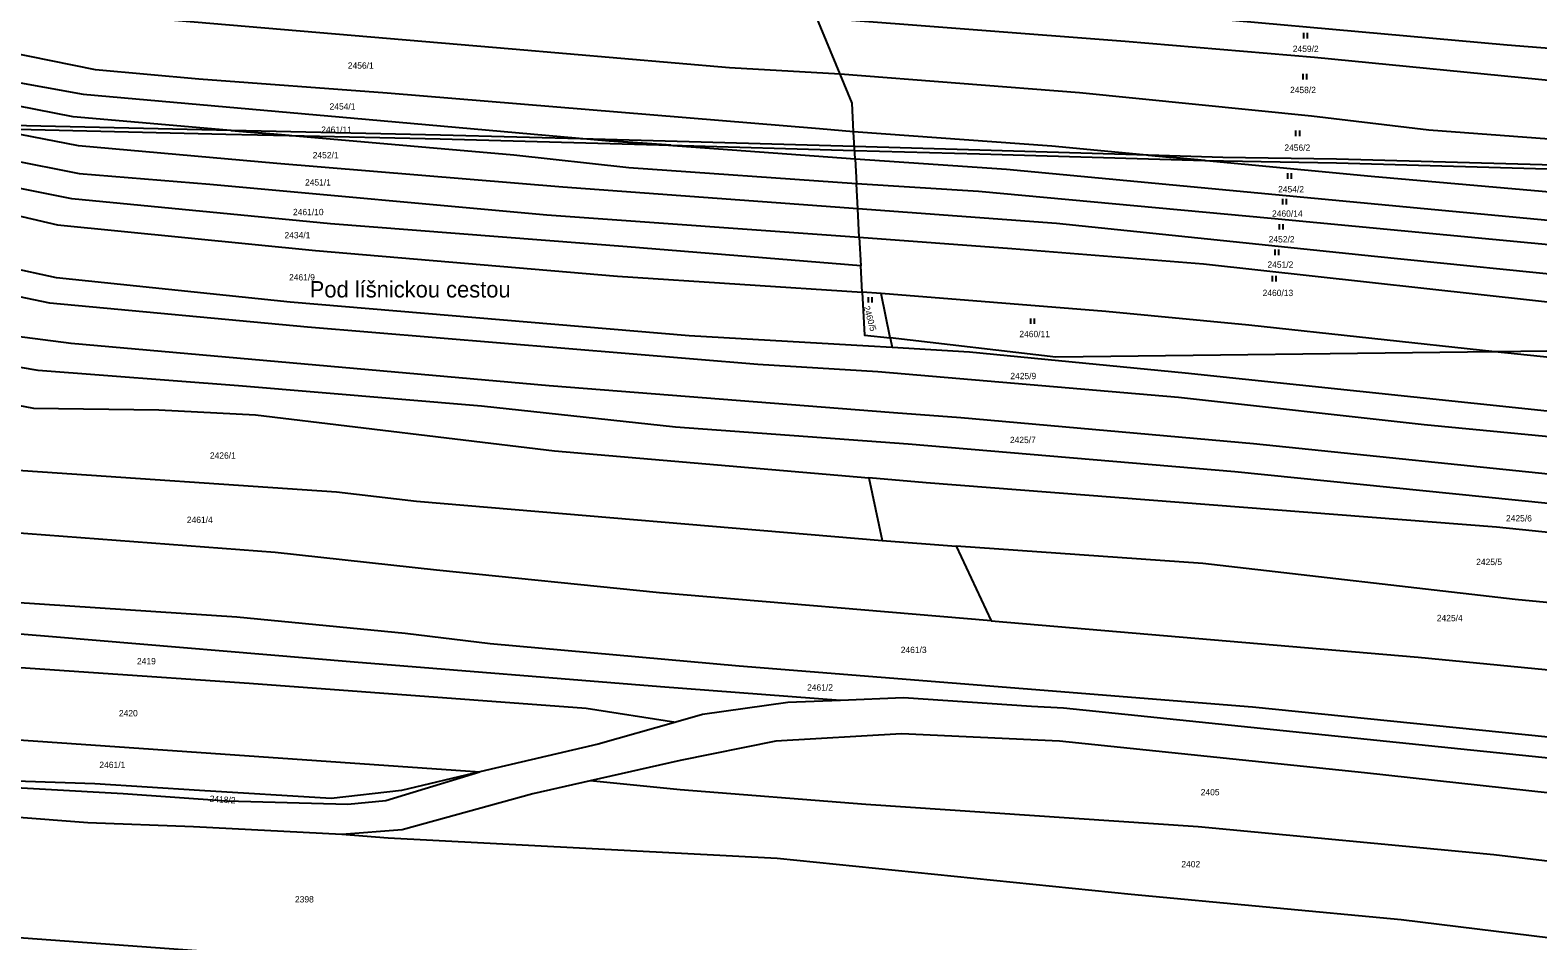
# Model space of a CAD drawing. Extents: x -776734 to -748832, y -1118122 to -976986.
# Drawn here: x -754328.8 to -753923.8, y -1115665 to -1115420.3 of the extents above; entities that cross this region are included whole.
import ezdxf

# ---------------------------------------------------------------- set-up
doc = ezdxf.new("R2010")
doc.units = 0
for name, color, linetype in [('KM_Hranice parcel', 7, 'Continuous'), ('KM_Parcelní čísla', 7, 'Continuous'), ('KM_Pop  PČ popisy', 7, 'Continuous'), ('KM_Věcná břemena k části', 7, 'Continuous'), ('KM_Značky kultur', 7, 'Continuous')]:
    doc.layers.add(name, color=color, linetype=linetype)

msp = doc.modelspace()

# ---------------------------------------------------------------- linework, layer by layer
at = {"layer": 'KM_Hranice parcel'}
for p, q in [((-754111.28, -1115432.2), (-754117.54, -1115417.07)), ((-754107.25, -1115454.86), (-754107.64, -1115447.67)), ((-754107.25, -1115454.86), (-754106.89, -1115461.6)), ((-754106.53, -1115468.36), (-754106.89, -1115461.6)), ((-754106.12, -1115475.95), (-754106.53, -1115468.36)), ((-754106.12, -1115475.95), (-754105.7, -1115483.64)), ((-754105.32, -1115490.75), (-754105.7, -1115483.64)), ((-754100.2, -1115491.12), (-754105.32, -1115490.75)), ((-754097.83, -1115503.03), (-754100.2, -1115491.12)), ((-754097.83, -1115503.03), (-754097.31, -1115505.62)), ((-754103.51, -1115540.58), (-754099.98, -1115557.4)), ((-754099.98, -1115557.4), (-754080.11, -1115558.95)), ((-754080.11, -1115558.95), (-754070.67, -1115579.04))]:
    msp.add_line(p, q, dxfattribs=at)
for points in [[(-754111.28, -1115432.2), (-754141.01, -1115430.44), (-754199.34, -1115425.46), (-754303.76, -1115416.6), (-754331.96, -1115411.53), (-754346.68, -1115406.37)], [(-753867.75, -1115429.51), (-753932.1, -1115424.36), (-754045.93, -1115414.18), (-754121.47, -1115407.57)], [(-753859.96, -1115438.29), (-753918.25, -1115434.09), (-753983.88, -1115427.69), (-754034.7, -1115423.42), (-754117.54, -1115417.07)], [(-754107.64, -1115447.67), (-754116.77, -1115446.87), (-754232.94, -1115437.29), (-754283.54, -1115433.53), (-754311.3, -1115431.02), (-754340.95, -1115424.97), (-754353.18, -1115420.81)], [(-754356.08, -1115427.25), (-754346.83, -1115431.7), (-754314.63, -1115437.5), (-754234.69, -1115444.57), (-754173.33, -1115450.04), (-754107.25, -1115454.86)], [(-754106.89, -1115461.6), (-754168.04, -1115457.31), (-754198.91, -1115453.89), (-754282.22, -1115446.69), (-754317.28, -1115443.6), (-754347.88, -1115437.65), (-754359, -1115433.73)], [(-753844.67, -1115453.21), (-753888.51, -1115452.03), (-753953.16, -1115447.23), (-753984.68, -1115443.42), (-754046.99, -1115437.22), (-754111.28, -1115432.2)], [(-754107.64, -1115447.67), (-754108.06, -1115439.98), (-754111.28, -1115432.2)], [(-754106.53, -1115468.36), (-754185.72, -1115462.55), (-754262.6, -1115456.19), (-754315.89, -1115451.45), (-754362.5, -1115442.41)], [(-754364.68, -1115448.38), (-754353.53, -1115451.35), (-754315.71, -1115458.81), (-754280.6, -1115461.75), (-754190.09, -1115469.93), (-754106.12, -1115475.95)], [(-753796.2, -1115472.81), (-753848.78, -1115467.53), (-753881.92, -1115466.52), (-753917.57, -1115464.09), (-753968.65, -1115459.63), (-754054.38, -1115451.47), (-754107.64, -1115447.67)], [(-754105.7, -1115483.64), (-754168.43, -1115478.52), (-754248.13, -1115472.32), (-754317.65, -1115465.64), (-754367.35, -1115455.7)], [(-754107.25, -1115454.86), (-754066.56, -1115457.7), (-753919.18, -1115471.6), (-753874.92, -1115474.03), (-753792.48, -1115479.91)], [(-754369.45, -1115461.47), (-754321.52, -1115472.65), (-754252.22, -1115479.51), (-754171.07, -1115486.38), (-754105.32, -1115490.75)], [(-753797.42, -1115486.4), (-753822.23, -1115483.94), (-753913.35, -1115478.76), (-753995.44, -1115470.94), (-754074.12, -1115463.69), (-754106.89, -1115461.6)], [(-753800.95, -1115494.25), (-753823.81, -1115491.23), (-753907.48, -1115487.2), (-753967.74, -1115481.14), (-754053.12, -1115472.29), (-754106.53, -1115468.36)], [(-754097.31, -1115505.62), (-754103.61, -1115505.24), (-754151.81, -1115502.47), (-754259.01, -1115493.44), (-754321.78, -1115486.87), (-754374.53, -1115475.4)], [(-754106.12, -1115475.95), (-754065.16, -1115478.96), (-754013.67, -1115483.07), (-753909.88, -1115494.58), (-753820.89, -1115498.13), (-753802.54, -1115500.98), (-753801.52, -1115497.63), (-753800.95, -1115494.25)], [(-753522.12, -1115565.01), (-753555.22, -1115557.19), (-753577.47, -1115553.7), (-753613.98, -1115550.85), (-753670.35, -1115548.08), (-753713.01, -1115543.03), (-753788.05, -1115537.23), (-753848.47, -1115533.73), (-753908.75, -1115530.78), (-753954.37, -1115526.36), (-754020.39, -1115519.01), (-754101.12, -1115512.11), (-754133.36, -1115510.11), (-754254.37, -1115500.16), (-754323.55, -1115493.63), (-754365.31, -1115485.02), (-754376.65, -1115481.22)], [(-753592.16, -1115563.6), (-753678.22, -1115558.81), (-753757.8, -1115551.36), (-753833.66, -1115545.49), (-753911.52, -1115540.62), (-754000.27, -1115531.45), (-754078.86, -1115524.44), (-754096.94, -1115523.16), (-754189.44, -1115515.84), (-754317.82, -1115504.53), (-754351.17, -1115500.24), (-754371.61, -1115494.94), (-754380.66, -1115490.83)], [(-754105.32, -1115490.75), (-754104.7, -1115502.24), (-754097.83, -1115503.03)], [(-753935.41, -1115506.72), (-754001.49, -1115499.57), (-754039.85, -1115495.88), (-754100.2, -1115491.12)], [(-753596.72, -1115565.54), (-753616.83, -1115565.42), (-753653.35, -1115567.05), (-753715.41, -1115564.41), (-753780.63, -1115557.58), (-753836.38, -1115554.93), (-753867.92, -1115552.69), (-753921.03, -1115547.5), (-754005.27, -1115538.95), (-754093, -1115531.54), (-754155.51, -1115526.97), (-754207.64, -1115521.38), (-754272.84, -1115515.86), (-754326.72, -1115511.78), (-754373.74, -1115503.78), (-754384.34, -1115499.27)], [(-753935.41, -1115506.72), (-754053.32, -1115508.17), (-754097.83, -1115503.03)], [(-753799.69, -1115529.65), (-753821.59, -1115528.11), (-753917.96, -1115523.03), (-753940.95, -1115520.65), (-754018.59, -1115512.49), (-754076.51, -1115506.86), (-754097.31, -1115505.62)], [(-753803.53, -1115508.74), (-753859.3, -1115503.84), (-753914.42, -1115506.46), (-753935.41, -1115506.72)], [(-753803.14, -1115515.14), (-753829.46, -1115512.76), (-753851.42, -1115511.84), (-753901.45, -1115510.28), (-753935.41, -1115506.72)], [(-754388.49, -1115508.65), (-754377.78, -1115512.38), (-754327.91, -1115521.85), (-754294.28, -1115522.37), (-754268.3, -1115523.66), (-754187.95, -1115533.38), (-754103.51, -1115540.58)], [(-754397.69, -1115526.14), (-754365.69, -1115533.48), (-754330.83, -1115538.62), (-754246.58, -1115544.39), (-754225.08, -1115546.86), (-754099.98, -1115557.4)], [(-754070.67, -1115579.04), (-754159.76, -1115571.47), (-754219.67, -1115565.43), (-754263, -1115560.63), (-754339, -1115554.93), (-754372.38, -1115550.79), (-754406.45, -1115542.34)], [(-753725.24, -1115573.63), (-753763.82, -1115568.56), (-753848.69, -1115562.75), (-753934.93, -1115553.83), (-754088.12, -1115541.92), (-754103.51, -1115540.58)], [(-753803.03, -1115621.72), (-753849.08, -1115617.51), (-753908.73, -1115611.48), (-754000.51, -1115602.17), (-754062.11, -1115597.25), (-754138.35, -1115591.21), (-754205.28, -1115585.22), (-754228.13, -1115582.41), (-754273.33, -1115578.06), (-754348.14, -1115573.09), (-754382.82, -1115568.24), (-754416.18, -1115559.38)], [(-753757.73, -1115588.94), (-753870.86, -1115578.89), (-753929.97, -1115573.27), (-754013.84, -1115563.6), (-754080.11, -1115558.95)], [(-754111.17, -1115600.38), (-754159.48, -1115596.69), (-754241.8, -1115590.11), (-754322.86, -1115583.32), (-754356.66, -1115580.56), (-754392.59, -1115575.05), (-754419.91, -1115568.34)], [(-754423.58, -1115577.16), (-754395.25, -1115583.4), (-754353.71, -1115590.02), (-754270, -1115595.77), (-754179.51, -1115602.44), (-754155.39, -1115606.19)], [(-754070.67, -1115579.04), (-753955.95, -1115588.75), (-753865.65, -1115597.56), (-753778.37, -1115605.17)], [(-754431.49, -1115596.17), (-754392.08, -1115605.02), (-754358.03, -1115609.09), (-754346.24, -1115609.96), (-754208.01, -1115619.6)], [(-754111.17, -1115600.38), (-754125.32, -1115600.98), (-754148.19, -1115604.15), (-754155.39, -1115606.19)], [(-753810.62, -1115626.54), (-753851.35, -1115623.02), (-753944.49, -1115613.45), (-754051.3, -1115602.47), (-754059.88, -1115601.99), (-754094.22, -1115599.67), (-754111.17, -1115600.38)], [(-754155.39, -1115606.19), (-754176.24, -1115612.11), (-754208.01, -1115619.6)], [(-754245.08, -1115636.42), (-754284.92, -1115634.38), (-754313.35, -1115633.22), (-754394.52, -1115626.97), (-754415.3, -1115620.19), (-754434.75, -1115609.2)], [(-753801.45, -1115637.67), (-753852.12, -1115633.43), (-753900.9, -1115627.48), (-753970.39, -1115619.8), (-754052.31, -1115611.29), (-754094.74, -1115609.37), (-754128.57, -1115611.29), (-754154.25, -1115616.54), (-754178.38, -1115622.01)], [(-754208.01, -1115619.6), (-754229.08, -1115624.56), (-754247.97, -1115626.73), (-754283.31, -1115624.57), (-754311.42, -1115622.81), (-754367.38, -1115620.87), (-754389.88, -1115618.29)], [(-754389.88, -1115618.29), (-754364.88, -1115621.99), (-754303.86, -1115625.35), (-754276.13, -1115627.37), (-754243.52, -1115628.29), (-754233.25, -1115627.28), (-754208.01, -1115619.6)], [(-754178.38, -1115622.01), (-754193.78, -1115625.5), (-754228.93, -1115635.1), (-754245.08, -1115636.42)], [(-753816.85, -1115654.4), (-753874.32, -1115649.09), (-753935.69, -1115641.85), (-754015.08, -1115634.33), (-754104.34, -1115628.34), (-754154.2, -1115624.44), (-754178.38, -1115622.01)], [(-753844.62, -1115673.59), (-753960.57, -1115659.35), (-754033.1, -1115652.52), (-754128.16, -1115642.87), (-754232.69, -1115637.4), (-754245.08, -1115636.42)], [(-753888.8, -1115703.99), (-753922.48, -1115699.17), (-753951.39, -1115695.96), (-754060.51, -1115686.6), (-754181.37, -1115675), (-754262.12, -1115669.26), (-754371.11, -1115661.29), (-754418.26, -1115655), (-754454.62, -1115645.88)]]:
    msp.add_lwpolyline(points, dxfattribs=at)
at = {"layer": 'KM_Věcná břemena k části'}
for points in [[(-754345.69, -1115445.67), (-754339.87, -1115446.8), (-754276.31, -1115448.31), (-754259.27, -1115448.67), (-754274.82, -1115447.33)], [(-754274.82, -1115447.33), (-754259.27, -1115448.67), (-754218.66, -1115449.54), (-754156.78, -1115451.25), (-754173.33, -1115450.04), (-754177.63, -1115449.66), (-754218.61, -1115448.55)], [(-754107.43, -1115451.63), (-754148.61, -1115450.44), (-754177.63, -1115449.66), (-754156.78, -1115451.25), (-754107.37, -1115452.65), (-754073.85, -1115453.6), (-754013.29, -1115455.38), (-754028.55, -1115453.93), (-754073.71, -1115452.6)], [(-753932.49, -1115456.25), (-753977.92, -1115455.02), (-754008.44, -1115454.52), (-754028.55, -1115453.93), (-754013.29, -1115455.38), (-753977.97, -1115456.02), (-753911.82, -1115457.82), (-753873.77, -1115458.85), (-753823.09, -1115461.67), (-753812.45, -1115461.93), (-753791.67, -1115462.31), (-753791.9, -1115460.64), (-753792.6, -1115460.49), (-753792.66, -1115461.3), (-753812.29, -1115460.93), (-753811.54, -1115456.62), (-753812.53, -1115456.49), (-753813.3, -1115460.91), (-753822.97, -1115460.68), (-753822.37, -1115455.24), (-753823.36, -1115455.15), (-753823.97, -1115460.63), (-753873.75, -1115457.85)]]:
    msp.add_lwpolyline(points, close=True, dxfattribs=at)
at = {"layer": 'KM_Značky kultur'}
for p, q in [((-753986.711, -1115422.58), (-753986.711, -1115421.08)), ((-753985.71, -1115422.58), (-753985.71, -1115421.08)), ((-753986.881, -1115433.56), (-753986.881, -1115432.06)), ((-753985.88, -1115433.56), (-753985.88, -1115432.06)), ((-753988.821, -1115448.81), (-753988.821, -1115447.31)), ((-753987.82, -1115448.81), (-753987.82, -1115447.31)), ((-753991.021, -1115460.25), (-753991.021, -1115458.75)), ((-753990.02, -1115460.25), (-753990.02, -1115458.75)), ((-753992.361, -1115467.15), (-753992.361, -1115465.65)), ((-753991.36, -1115467.15), (-753991.36, -1115465.65)), ((-753993.261, -1115473.91), (-753993.261, -1115472.41)), ((-753992.26, -1115473.91), (-753992.26, -1115472.41)), ((-753994.411, -1115480.78), (-753994.411, -1115479.28)), ((-753993.41, -1115480.78), (-753993.41, -1115479.28)), ((-753995.111, -1115487.86), (-753995.111, -1115486.36)), ((-753994.11, -1115487.86), (-753994.11, -1115486.36)), ((-754103.671, -1115493.53), (-754103.671, -1115492.03)), ((-754102.67, -1115493.53), (-754102.67, -1115492.03)), ((-754060.031, -1115499.26), (-754060.031, -1115497.76)), ((-754059.03, -1115499.26), (-754059.03, -1115497.76))]:
    msp.add_line(p, q, dxfattribs=at)

# ---------------------------------------------------------------- texts
at = {"layer": 'KM_Parcelní čísla'}
for s, p in [('2459/2', (-753989.67, -1115426.19)), ('2456/1', (-754243.5, -1115430.7)), ('2458/2', (-753990.41, -1115437.26)), ('2454/1', (-754248.4, -1115441.68)), ('2461/11', (-754250.64, -1115447.93)), ('2452/1', (-754252.93, -1115454.77)), ('2456/2', (-753991.93, -1115452.75)), ('2451/1', (-754255, -1115462.07)), ('2454/2', (-753993.61, -1115463.93)), ('2461/10', (-754258.23, -1115470.04)), ('2460/14', (-753995.25, -1115470.46)), ('2434/1', (-754260.52, -1115476.26)), ('2452/2', (-753996.15, -1115477.37)), ('2451/2', (-753996.48, -1115484.17)), ('2461/9', (-754259.29, -1115487.58)), ('2460/13', (-753997.78, -1115491.77)), ('2460/11', (-754063.12, -1115502.81)), ('2425/9', (-754065.54, -1115514.09)), ('2425/7', (-754065.66, -1115531.27)), ('2426/1', (-754280.55, -1115535.45)), ('2461/4', (-754286.74, -1115552.71)), ('2425/6', (-753932.4, -1115552.31)), ('2425/5', (-753940.41, -1115564.03)), ('2425/4', (-753950.98, -1115579.1)), ('2461/3', (-754094.98, -1115587.66)), ('2419', (-754300.14, -1115590.69)), ('2461/2', (-754120.13, -1115597.73)), ('2420', (-754304.99, -1115604.65)), ('2461/1', (-754310.24, -1115618.54)), ('2405', (-754014.4, -1115625.87)), ('2402', (-754019.6, -1115645.21)), ('2398', (-754257.7, -1115654.65))]:
    msp.add_text(s, height=1.7, dxfattribs=at).set_placement(p)
for s, rotation, p in [('2460/5', 286, (-754105.007, -1115494.684)), ('2418/2', 356, (-754280.669, -1115627.597))]:
    msp.add_text(s, height=1.7, rotation=rotation, dxfattribs=at).set_placement(p)
at = {"layer": 'KM_Pop  PČ popisy'}
msp.add_text('Pod líšnickou cestou', height=4.399998, dxfattribs=at).set_placement((-754253.739, -1115492.15))

doc.saveas('drawing.dxf')
